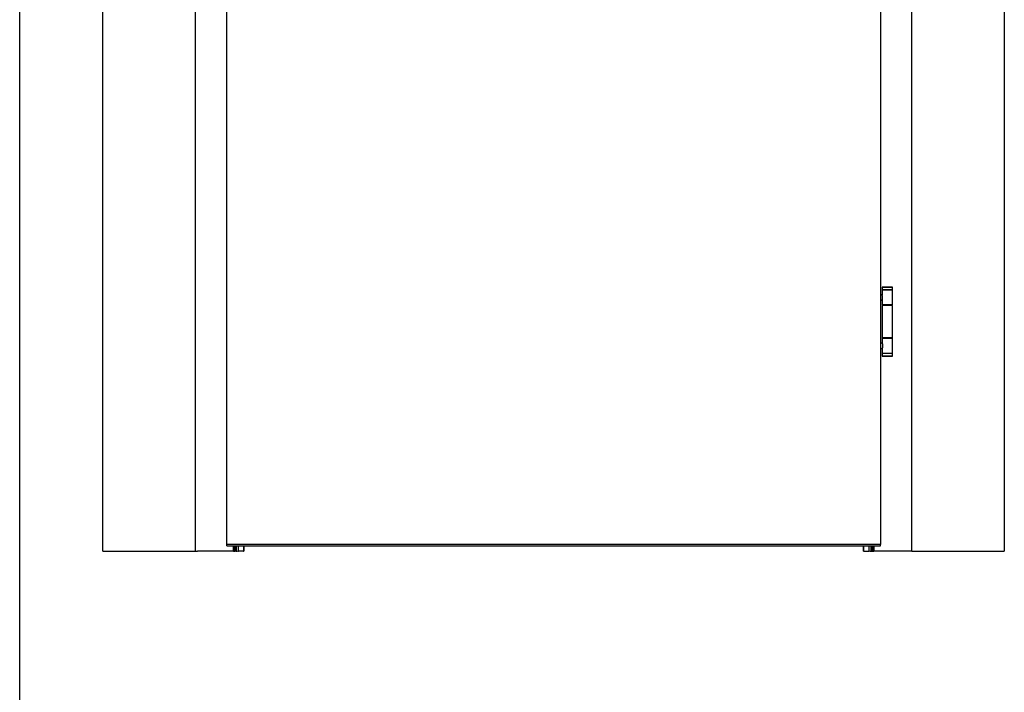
# Model space of a CAD drawing. Header units: millimetres. Extents: x -8500 to 4200, y 0 to 5940.
# Tile 282 of 290: x 40 to 1474, y 3001 to 3980. Entities that reach past the tile are written whole.
import ezdxf

# ---------------------------------------------------------------- set-up
doc = ezdxf.new("R2010")
doc.units = ezdxf.units.MM
doc.layers.add('152', color=250, linetype='Continuous')
doc.layers.add('256', color=250, linetype='Continuous')

msp = doc.modelspace()

# ---------------------------------------------------------------- linework, layer by layer
at = {"layer": '152', "linetype": 'Continuous', "lineweight": -3}
for p, q in [((161.36, 3206.05), (161.36, 5426.05)), ((1474.36, 5426.05), (1474.36, 3206.05)), ((295.86, 5289.05), (295.86, 3206.05)), ((295.86, 5289.05), (295.86, 3206.05)), ((1339.86, 3206.05), (1339.86, 5289.05)), ((341.86, 3215.8), (341.86, 5243.8)), ((1293.86, 5243.8), (1293.86, 3215.8)), ((1296.66, 3590.8), (1296.56, 3590.7)), ((1296.56, 3590.7), (1296.56, 3586.9)), ((1311.56, 3590.7), (1296.56, 3590.7)), ((1296.56, 3586.9), (1296.66, 3586.8)), ((1296.56, 3586.9), (1311.56, 3586.9)), ((1296.66, 3586.8), (1296.56, 3586.7)), ((1296.56, 3586.7), (1296.56, 3579.47)), ((1296.56, 3586.7), (1311.4, 3586.7)), ((1296.66, 3590.8), (1311.46, 3590.8)), ((1311.3, 3586.8), (1296.66, 3586.8)), ((1311.46, 3586.8), (1311.3, 3586.8)), ((1311.4, 3586.7), (1311.56, 3586.7)), ((1311.56, 3590.7), (1311.46, 3590.8)), ((1311.46, 3586.8), (1311.56, 3586.9)), ((1311.56, 3586.7), (1311.46, 3586.8)), ((1311.56, 3586.9), (1311.56, 3590.7)), ((1311.56, 3564.9), (1311.56, 3586.7)), ((1296.56, 3579.8), (1293.86, 3579.8)), ((1296.56, 3579.8), (1293.86, 3579.8)), ((1293.86, 3571.8), (1296.56, 3571.8)), ((1293.86, 3571.8), (1296.56, 3571.8)), ((1296.56, 3572.15), (1296.56, 3564.9)), ((1311.4, 3564.9), (1296.56, 3564.9)), ((1296.56, 3564.9), (1296.66, 3564.8)), ((1311.56, 3564.3), (1296.56, 3564.3)), ((1296.56, 3564.3), (1296.56, 3516.8)), ((1296.66, 3564.8), (1311.3, 3564.8)), ((1297.31, 3564.8), (1297.31, 3564.3)), ((1310.81, 3564.3), (1310.81, 3564.8)), ((1311.3, 3564.8), (1311.46, 3564.8)), ((1311.56, 3564.9), (1311.4, 3564.9)), ((1311.46, 3564.8), (1311.56, 3564.9)), ((1311.56, 3516.8), (1311.56, 3564.3)), ((1311.56, 3516.8), (1296.56, 3516.8)), ((1296.66, 3516.3), (1296.56, 3516.2)), ((1296.56, 3516.2), (1296.56, 3508.98)), ((1311.56, 3516.2), (1296.56, 3516.2)), ((1296.66, 3516.3), (1311.46, 3516.3)), ((1297.31, 3516.8), (1297.31, 3516.3)), ((1310.81, 3516.3), (1310.81, 3516.8)), ((1311.56, 3516.2), (1311.46, 3516.3)), ((1311.56, 3494.4), (1311.56, 3516.2)), ((1296.56, 3509.3), (1293.86, 3509.3)), ((1293.86, 3501.3), (1296.56, 3501.3)), ((1296.56, 3501.67), (1296.56, 3494.4)), ((1296.56, 3494.4), (1296.66, 3494.3)), ((1296.56, 3494.4), (1311.56, 3494.4)), ((1296.66, 3494.3), (1296.56, 3494.2)), ((1311.56, 3494.2), (1296.56, 3494.2)), ((1296.56, 3494.2), (1296.56, 3490.4)), ((1296.56, 3490.4), (1296.66, 3490.3)), ((1296.56, 3490.4), (1311.56, 3490.4)), ((1311.46, 3494.3), (1296.66, 3494.3)), ((1311.46, 3490.3), (1296.66, 3490.3)), ((1311.46, 3494.3), (1311.56, 3494.4)), ((1311.56, 3494.2), (1311.46, 3494.3)), ((1311.46, 3490.3), (1311.56, 3490.4)), ((1311.56, 3490.4), (1311.56, 3494.2)), ((341.86, 3213.8), (341.86, 3215.8)), ((1293.86, 3215.8), (341.86, 3215.8)), ((341.86, 3213.8), (1293.86, 3213.8)), ((350.86, 3213.8), (350.86, 3206.05)), ((350.86, 3213.8), (350.86, 3206.05)), ((351.35, 3213.81), (351.35, 3206.05)), ((352.02, 3213.81), (352.02, 3206.05)), ((352.66, 3206.05), (352.66, 3213.81)), ((353.86, 3213.8), (353.86, 3206.05)), ((355.31, 3213.83), (355.31, 3206.05)), ((355.55, 3213.83), (355.55, 3206.05)), ((358.26, 3213.82), (358.26, 3206.05)), ((366.14, 3213.82), (366.14, 3206.05)), ((366.33, 3213.82), (366.33, 3206.05)), ((1269.4, 3206.05), (1269.4, 3213.82)), ((1269.59, 3206.05), (1269.59, 3213.82)), ((1277.47, 3206.05), (1277.47, 3213.82)), ((1280.18, 3206.05), (1280.18, 3213.83)), ((1280.42, 3206.05), (1280.42, 3213.83)), ((1281.87, 3213.8), (1281.87, 3206.05)), ((1283.07, 3213.81), (1283.07, 3206.05)), ((1283.7, 3206.05), (1283.7, 3213.81)), ((1284.38, 3206.05), (1284.38, 3213.81)), ((1284.86, 3206.05), (1284.86, 3213.81)), ((1293.86, 3213.8), (1293.86, 3215.8)), ((161.36, 3206.05), (295.86, 3206.05)), ((295.86, 3206.05), (298.94, 3206.05)), ((295.86, 3206.05), (298.94, 3206.05)), ((347.78, 3206.05), (298.94, 3206.05)), ((347.78, 3206.05), (298.94, 3206.05)), ((350.86, 3206.05), (347.78, 3206.05)), ((350.86, 3206.05), (347.78, 3206.05)), ((350.95, 3206.05), (350.86, 3206.05)), ((355.31, 3206.05), (353.86, 3206.05)), ((358.21, 3206.05), (358.26, 3206.05)), ((366.14, 3206.05), (358.76, 3206.05)), ((366.14, 3206.05), (366.33, 3206.05)), ((1269.4, 3206.05), (1269.59, 3206.05)), ((1269.59, 3206.05), (1276.96, 3206.05)), ((1277.47, 3206.05), (1277.51, 3206.05)), ((1280.42, 3206.05), (1281.87, 3206.05)), ((1284.78, 3206.05), (1284.86, 3206.05)), ((1287.94, 3206.05), (1284.86, 3206.05)), ((1336.78, 3206.05), (1287.94, 3206.05)), ((1339.86, 3206.05), (1336.78, 3206.05)), ((1339.87, 3206.05), (1474.36, 3206.05))]:
    msp.add_line(p, q, dxfattribs=at)
for points, knots in [([(1296.56, 3572.12), (1296.56, 3572.14), (1296.56, 3572.16), (1296.57, 3572.19), (1296.57, 3572.22), (1296.57, 3572.23), (1296.57, 3572.31), (1296.58, 3572.38), (1296.6, 3572.52), (1296.61, 3572.59), (1296.64, 3572.75), (1296.66, 3572.84), (1296.68, 3572.95), (1296.68, 3572.97), (1296.69, 3573.02), (1296.7, 3573.09), (1296.72, 3573.16), (1296.75, 3573.31), (1296.77, 3573.41), (1296.8, 3573.62), (1296.82, 3573.73), (1296.85, 3573.9), (1296.86, 3573.95), (1296.88, 3574.04), (1296.88, 3574.07), (1296.89, 3574.13), (1296.9, 3574.16), (1296.92, 3574.31), (1296.95, 3574.55), (1296.98, 3574.81), (1297, 3575.06), (1297.01, 3575.19), (1297.02, 3575.36), (1297.02, 3575.39), (1297.02, 3575.46), (1297.02, 3575.56), (1297.03, 3575.66), (1297.03, 3575.86), (1297.02, 3576.13), (1297.01, 3576.39), (1297, 3576.55), (1297, 3576.59), (1296.99, 3576.65), (1296.99, 3576.69), (1296.98, 3576.78), (1296.97, 3576.85), (1296.95, 3577.04), (1296.94, 3577.16), (1296.9, 3577.4), (1296.88, 3577.52), (1296.86, 3577.67), (1296.85, 3577.7), (1296.84, 3577.75), (1296.83, 3577.84), (1296.82, 3577.92), (1296.79, 3578.08), (1296.77, 3578.19), (1296.73, 3578.39), (1296.71, 3578.49), (1296.69, 3578.6), (1296.68, 3578.62), (1296.67, 3578.67), (1296.67, 3578.69), (1296.66, 3578.76), (1296.65, 3578.8), (1296.63, 3578.93), (1296.61, 3579.01), (1296.59, 3579.15), (1296.58, 3579.22), (1296.57, 3579.35), (1296.56, 3579.41), (1296.56, 3579.47), (1296.56, 3579.48), (1296.56, 3579.48)], [0, 0, 0, 0, 0.0107559, 0.0212214, 0.0212214, 0.0316869, 0.0316869, 0.0735489, 0.0735489, 0.1154109, 0.1154109, 0.1572729, 0.1572729, 0.1677383, 0.1677383, 0.1782038, 0.1991348, 0.1991348, 0.2409968, 0.2409968, 0.2828588, 0.2828588, 0.3037898, 0.3037898, 0.3142553, 0.3142553, 0.3247208, 0.3247208, 0.3665827, 0.4084447, 0.4084447, 0.4503067, 0.4503067, 0.4607722, 0.4607722, 0.4712377, 0.4921687, 0.4921687, 0.5340306, 0.5758926, 0.5758926, 0.5863581, 0.5863581, 0.5968236, 0.5968236, 0.6177546, 0.6177546, 0.6596166, 0.6596166, 0.7014785, 0.7014785, 0.711944, 0.711944, 0.7224095, 0.7433405, 0.7433405, 0.7852025, 0.7852025, 0.8270645, 0.8270645, 0.83753, 0.83753, 0.8479955, 0.8479955, 0.8689265, 0.8689265, 0.9107884, 0.9107884, 0.9526504, 0.9526504, 0.9945124, 0.9945124, 1, 1, 1, 1]), ([(1296.57, 3571.99), (1296.57, 3572), (1296.57, 3572), (1296.57, 3572.02), (1296.57, 3572.05), (1296.56, 3572.09), (1296.56, 3572.16), (1296.57, 3572.22), (1296.58, 3572.34), (1296.59, 3572.41), (1296.6, 3572.52), (1296.61, 3572.56), (1296.62, 3572.63), (1296.63, 3572.67), (1296.65, 3572.8), (1296.66, 3572.88), (1296.7, 3573.06), (1296.72, 3573.16), (1296.75, 3573.31), (1296.76, 3573.36), (1296.77, 3573.44), (1296.78, 3573.46), (1296.79, 3573.51), (1296.79, 3573.54), (1296.81, 3573.67), (1296.83, 3573.78), (1296.87, 3574.01), (1296.89, 3574.13), (1296.93, 3574.37), (1296.94, 3574.49), (1296.96, 3574.65), (1296.96, 3574.68), (1296.97, 3574.74), (1296.98, 3574.84), (1296.99, 3574.94), (1297, 3575.13), (1297.02, 3575.39), (1297.03, 3575.66), (1297.03, 3575.86), (1297.03, 3575.92), (1297.02, 3576.02), (1297.02, 3576.06), (1297.02, 3576.12), (1297.02, 3576.16), (1297.01, 3576.32), (1297.01, 3576.45), (1296.99, 3576.71), (1296.97, 3576.84), (1296.95, 3577.03), (1296.94, 3577.09), (1296.93, 3577.19), (1296.93, 3577.22), (1296.92, 3577.28), (1296.91, 3577.31), (1296.89, 3577.46), (1296.87, 3577.58), (1296.84, 3577.81), (1296.82, 3577.92), (1296.79, 3578.08), (1296.78, 3578.13), (1296.76, 3578.23), (1296.75, 3578.29), (1296.72, 3578.43), (1296.7, 3578.53), (1296.67, 3578.71), (1296.65, 3578.8), (1296.63, 3578.92), (1296.62, 3578.98), (1296.61, 3579.04), (1296.6, 3579.08), (1296.6, 3579.09), (1296.59, 3579.19), (1296.58, 3579.25), (1296.57, 3579.38), (1296.56, 3579.43), (1296.56, 3579.48)], [0, 0, 0, 0, 0.0047846, 0.0047846, 0.0148385, 0.0349463, 0.0349463, 0.0751618, 0.0751618, 0.1153774, 0.1153774, 0.1354852, 0.1354852, 0.155593, 0.155593, 0.1958086, 0.1958086, 0.2360242, 0.2360242, 0.256132, 0.256132, 0.2661859, 0.2661859, 0.2762398, 0.2762398, 0.3164554, 0.3164554, 0.356671, 0.356671, 0.3968865, 0.3968865, 0.4069404, 0.4069404, 0.4169943, 0.4371021, 0.4371021, 0.4773177, 0.5175333, 0.5175333, 0.5376411, 0.5376411, 0.547695, 0.547695, 0.5577489, 0.5577489, 0.5979645, 0.5979645, 0.6381801, 0.6381801, 0.6582879, 0.6582879, 0.6683418, 0.6683418, 0.6783956, 0.6783956, 0.7186112, 0.7186112, 0.7588268, 0.7588268, 0.7789346, 0.7789346, 0.7990424, 0.7990424, 0.839258, 0.839258, 0.8794736, 0.8794736, 0.8995814, 0.9096353, 0.9096353, 0.9196892, 0.9196892, 0.9599048, 0.9599048, 1, 1, 1, 1]), ([(1296.56, 3508.98), (1296.56, 3508.98), (1296.56, 3508.98), (1296.56, 3508.96), (1296.56, 3508.92), (1296.57, 3508.88), (1296.57, 3508.79), (1296.58, 3508.72), (1296.6, 3508.58), (1296.61, 3508.5), (1296.63, 3508.4), (1296.63, 3508.38), (1296.64, 3508.34), (1296.65, 3508.32), (1296.66, 3508.26), (1296.67, 3508.21), (1296.69, 3508.08), (1296.71, 3507.99), (1296.75, 3507.79), (1296.77, 3507.69), (1296.8, 3507.53), (1296.81, 3507.45), (1296.83, 3507.37), (1296.83, 3507.31), (1296.84, 3507.28), (1296.86, 3507.14), (1296.88, 3507.03), (1296.92, 3506.79), (1296.93, 3506.67), (1296.96, 3506.42), (1296.98, 3506.29), (1296.99, 3506.1), (1297, 3506.03), (1297.01, 3505.9), (1297.01, 3505.84), (1297.02, 3505.64), (1297.03, 3505.37), (1297.03, 3505.11), (1297.02, 3504.91), (1297.02, 3504.84), (1297.01, 3504.74), (1297.01, 3504.71), (1297, 3504.64), (1297, 3504.61), (1296.99, 3504.45), (1296.98, 3504.32), (1296.95, 3504.06), (1296.94, 3503.94), (1296.91, 3503.76), (1296.9, 3503.7), (1296.89, 3503.61), (1296.88, 3503.58), (1296.87, 3503.52), (1296.87, 3503.49), (1296.85, 3503.35), (1296.83, 3503.23), (1296.79, 3503.02), (1296.77, 3502.91), (1296.74, 3502.76), (1296.73, 3502.71), (1296.71, 3502.64), (1296.71, 3502.62), (1296.7, 3502.57), (1296.7, 3502.55), (1296.67, 3502.43), (1296.66, 3502.34), (1296.63, 3502.18), (1296.61, 3502.1), (1296.59, 3501.95), (1296.58, 3501.88), (1296.57, 3501.78), (1296.57, 3501.75), (1296.57, 3501.69), (1296.56, 3501.67), (1296.56, 3501.63), (1296.56, 3501.63), (1296.56, 3501.62)], [0, 0, 0, 0, 0.0027193, 0.0027193, 0.0131717, 0.0340765, 0.0340765, 0.0758861, 0.0758861, 0.1176957, 0.1176957, 0.1281481, 0.1281481, 0.1386005, 0.1386005, 0.1595053, 0.1595053, 0.201315, 0.201315, 0.2431246, 0.2431246, 0.2640294, 0.2744818, 0.2744818, 0.2849342, 0.2849342, 0.3267438, 0.3267438, 0.3685534, 0.3685534, 0.410363, 0.410363, 0.4312679, 0.4312679, 0.4521727, 0.4521727, 0.4939823, 0.5357919, 0.5357919, 0.5566967, 0.5566967, 0.5671491, 0.5671491, 0.5776015, 0.5776015, 0.6194111, 0.6194111, 0.6612207, 0.6612207, 0.6821255, 0.6821255, 0.6925779, 0.6925779, 0.7030304, 0.7030304, 0.74484, 0.74484, 0.7866496, 0.7866496, 0.8075544, 0.8075544, 0.8180068, 0.8180068, 0.8284592, 0.8284592, 0.8702688, 0.8702688, 0.9120784, 0.9120784, 0.953888, 0.953888, 0.9747929, 0.9747929, 0.9956977, 0.9956977, 1, 1, 1, 1])]:
    msp.add_open_spline(points, degree=3, knots=knots, dxfattribs=at)
for points in [[(351.09, 3213.81), (351.09, 3211.23), (351.09, 3208.64), (351.09, 3206.05)], [(352.65, 3206.05), (352.65, 3208.64), (352.65, 3211.22), (352.65, 3213.81)], [(358.21, 3213.82), (358.21, 3211.23), (358.21, 3208.64), (358.21, 3206.05)], [(366.33, 3206.05), (366.33, 3208.64), (366.33, 3211.23), (366.33, 3213.82)], [(1269.4, 3213.82), (1269.4, 3211.23), (1269.4, 3208.64), (1269.4, 3206.05)], [(1277.52, 3206.05), (1277.52, 3208.64), (1277.52, 3211.23), (1277.52, 3213.82)], [(1283.07, 3213.81), (1283.07, 3211.22), (1283.07, 3208.64), (1283.07, 3206.05)], [(1284.64, 3206.05), (1284.64, 3208.64), (1284.64, 3211.23), (1284.64, 3213.81)], [(351.35, 3206.05), (351.59, 3206.05), (351.89, 3206.05), (352.02, 3206.05)], [(352.02, 3206.05), (352.34, 3206.05), (352.57, 3206.05), (352.65, 3206.05)], [(352.67, 3206.05), (352.73, 3206.05), (353.32, 3206.05), (353.86, 3206.05)], [(355.31, 3206.05), (355.4, 3206.05), (355.5, 3206.05), (355.55, 3206.05)], [(355.55, 3206.05), (356.02, 3206.05), (356.57, 3206.05), (357.18, 3206.05)], [(358.26, 3206.05), (358.36, 3206.05), (358.58, 3206.05), (358.76, 3206.05)], [(1276.96, 3206.05), (1277.14, 3206.05), (1277.37, 3206.05), (1277.47, 3206.05)], [(1278.44, 3206.05), (1279.09, 3206.05), (1279.68, 3206.05), (1280.18, 3206.05)], [(1280.18, 3206.05), (1280.23, 3206.05), (1280.32, 3206.05), (1280.42, 3206.05)], [(1281.87, 3206.05), (1282.41, 3206.05), (1283, 3206.05), (1283.06, 3206.05)], [(1283.07, 3206.05), (1283.16, 3206.05), (1283.38, 3206.05), (1283.7, 3206.05)], [(1283.7, 3206.05), (1283.83, 3206.05), (1284.14, 3206.05), (1284.38, 3206.05)]]:
    msp.add_open_spline(points, degree=3, dxfattribs=at)
at = {"layer": '256', "linetype": 'Continuous', "lineweight": -3}
msp.add_line((40, 40), (40, 5900), dxfattribs=at)

doc.saveas('drawing.dxf')
